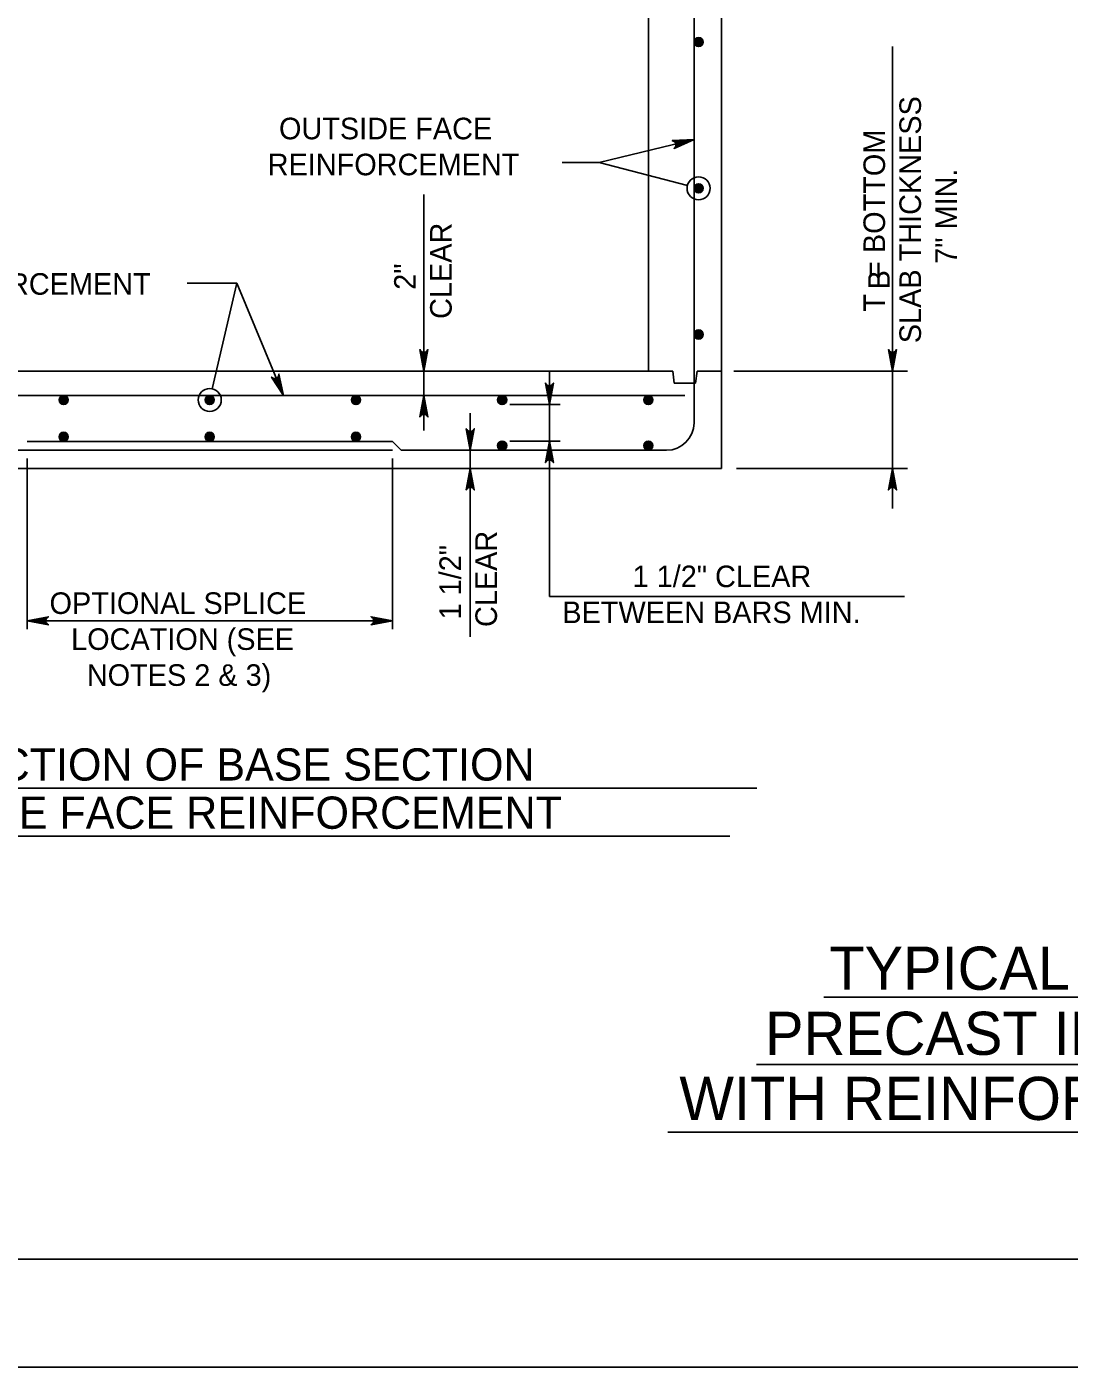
# Model space of a CAD drawing. Extents: x -6420 to 49575, y -4552 to 11624.
# Drawn here: x 2367 to 2843, y 1880 to 2491 of the extents above; entities that cross this region are included whole.
import ezdxf

# ---------------------------------------------------------------- set-up
doc = ezdxf.new("R2010")
doc.units = 0
doc.layers.add('1', color=7, linetype='Continuous')
doc.layers.add('PLT-BNDY', color=7, linetype='Continuous')

msp = doc.modelspace()

# ---------------------------------------------------------------- linework, layer by layer
at = {"layer": '1'}
for p, q in [((2684.24, 2822.95), (2684.24, 2289.62)), ((2650.91, 2334.07), (2650.91, 2806.29)), ((2671.74, 2310.45), (2671.74, 2797.95)), ((2762.26, 2482.01), (2762.26, 2271.33)), ((2671.74, 2439.65), (2628.53, 2429.21)), ((2611.64, 2429.21), (2628.53, 2429.21)), ((2628.53, 2429.21), (2668.75, 2418.72)), ((2548.55, 2414.56), (2548.55, 2306.9)), ((2673.83, 2417.4), (2673.83, 2417.4)), ((2463.28, 2374.07), (2440.63, 2374.07)), ((2463.28, 2374.07), (2452.04, 2325.99)), ((2463.28, 2374.07), (2484.53, 2322.95)), ((2250.9, 2334.07), (2650.91, 2334.07)), ((2605.79, 2334.11), (2605.79, 2231.29)), ((2650.91, 2334.07), (2662.03, 2334.07)), ((2662.73, 2328.51), (2662.03, 2334.07)), ((2672.45, 2328.51), (2673.14, 2334.07)), ((2673.14, 2334.07), (2684.26, 2334.07)), ((2689.87, 2334.07), (2769.02, 2334.07)), ((2234.24, 2322.95), (2667.58, 2322.95)), ((2662.73, 2328.51), (2672.45, 2328.51)), ((2450.9, 2320.87), (2450.9, 2320.87)), ((2587.76, 2318.79), (2610.73, 2318.79)), ((2569.69, 2314.91), (2569.69, 2212.84)), ((2534.24, 2301.95), (2367.57, 2301.95)), ((2534.24, 2301.95), (2538.24, 2297.95)), ((2587.76, 2302.11), (2610.73, 2302.11)), ((2534.24, 2297.95), (2242.57, 2297.95)), ((2367.57, 2294.26), (2367.57, 2216.37)), ((2534.24, 2294.26), (2534.24, 2216.37)), ((2659.24, 2297.95), (2538.24, 2297.95)), ((2684.24, 2289.62), (2217.57, 2289.62)), ((2691.18, 2289.62), (2769.02, 2289.62)), ((2605.79, 2231.29), (2767.76, 2231.29)), ((2367.57, 2220.17), (2534.24, 2220.17)), ((2220.29, 2143.89), (2700.4, 2143.89)), ((2227.63, 2121.89), (2688.05, 2121.89)), ((2730.93, 2048.6), (3041.21, 2048.6)), ((2700.25, 2017.8), (3069.15, 2017.8)), ((2659.73, 1987), (3109.58, 1987))]:
    msp.add_line(p, q, dxfattribs=at)
for points in [[(4563.89, 1929.01), (4563.89, 3779.41), (1985.15, 3779.41), (1985.15, 1929.01), (4563.89, 1929.01), (4563.89, 2015.49), (3907.72, 2015.49), (3907.72, 2227.69), (4563.89, 2227.69), (4563.89, 2322.72), (3907.72, 2322.72), (3907.72, 1929.01), (4166.25, 1929.01), (4166.25, 2015.49), (4166.25, 1929.01), (4418.88, 1929.01), (4418.88, 2015.49), (4418.88, 1975.09), (4563.89, 1975.09)], [(2671.74, 2439.65), (2662.66, 2435.57), (2662.97, 2435.91), (2663.27, 2436.25), (2663.39, 2436.62), (2663.5, 2436.98), (2663.48, 2437.31), (2663.45, 2437.64), (2663.32, 2437.95), (2663.19, 2438.26), (2662.92, 2438.53), (2662.66, 2438.8), (2662.23, 2438.97), (2661.8, 2439.13), (2671.74, 2439.65), (2662.23, 2438.97), (2662.66, 2438.8), (2671.74, 2439.65), (2662.92, 2438.53), (2663.19, 2438.26), (2671.74, 2439.65), (2663.32, 2437.95), (2663.45, 2437.64), (2671.74, 2439.65), (2663.48, 2437.31), (2663.5, 2436.98), (2671.74, 2439.65), (2663.39, 2436.62), (2663.27, 2436.25), (2671.74, 2439.65), (2662.97, 2435.91)], [(2548.55, 2334.07), (2546.71, 2343.85), (2546.97, 2343.48), (2547.24, 2343.1), (2547.56, 2342.9), (2547.89, 2342.71), (2548.22, 2342.65), (2548.55, 2342.6), (2548.88, 2342.65), (2549.2, 2342.71), (2549.53, 2342.9), (2549.86, 2343.1), (2550.12, 2343.48), (2550.38, 2343.85), (2548.55, 2334.07), (2550.12, 2343.48), (2549.86, 2343.1), (2548.55, 2334.07), (2549.53, 2342.9), (2549.2, 2342.71), (2548.55, 2334.07), (2548.88, 2342.65), (2548.55, 2342.6), (2548.55, 2334.07), (2548.22, 2342.65), (2547.89, 2342.71), (2548.55, 2334.07), (2547.56, 2342.9), (2547.24, 2343.1), (2548.55, 2334.07), (2546.97, 2343.48)], [(2762.26, 2334.07), (2760.42, 2343.85), (2760.68, 2343.48), (2760.94, 2343.1), (2761.27, 2342.9), (2761.6, 2342.71), (2761.93, 2342.65), (2762.26, 2342.6), (2762.58, 2342.65), (2762.91, 2342.71), (2763.24, 2342.9), (2763.57, 2343.1), (2763.83, 2343.48), (2764.09, 2343.85), (2762.26, 2334.07), (2763.83, 2343.48), (2763.57, 2343.1), (2762.26, 2334.07), (2763.24, 2342.9), (2762.91, 2342.71), (2762.26, 2334.07), (2762.58, 2342.65), (2762.26, 2342.6), (2762.26, 2334.07), (2761.93, 2342.65), (2761.6, 2342.71), (2762.26, 2334.07), (2761.27, 2342.9), (2760.94, 2343.1), (2762.26, 2334.07), (2760.68, 2343.48)], [(2484.53, 2322.95), (2479.08, 2331.28), (2479.47, 2331.04), (2479.85, 2330.79), (2480.23, 2330.74), (2480.61, 2330.68), (2480.93, 2330.76), (2481.26, 2330.83), (2481.54, 2331.01), (2481.82, 2331.19), (2482.05, 2331.49), (2482.28, 2331.8), (2482.37, 2332.25), (2482.47, 2332.69), (2484.53, 2322.95), (2482.37, 2332.25), (2482.28, 2331.8), (2484.53, 2322.95), (2482.05, 2331.49), (2481.82, 2331.19), (2484.53, 2322.95), (2481.54, 2331.01), (2481.26, 2330.83), (2484.53, 2322.95), (2480.93, 2330.76), (2480.61, 2330.68), (2484.53, 2322.95), (2480.23, 2330.74), (2479.85, 2330.79), (2484.53, 2322.95), (2479.47, 2331.04)], [(2548.55, 2322.95), (2550.38, 2313.17), (2550.12, 2313.55), (2549.86, 2313.92), (2549.53, 2314.12), (2549.2, 2314.31), (2548.88, 2314.37), (2548.55, 2314.42), (2548.22, 2314.37), (2547.89, 2314.31), (2547.56, 2314.12), (2547.24, 2313.92), (2546.97, 2313.55), (2546.71, 2313.17), (2548.55, 2322.95), (2546.97, 2313.55), (2547.24, 2313.92), (2548.55, 2322.95), (2547.56, 2314.12), (2547.89, 2314.31), (2548.55, 2322.95), (2548.22, 2314.37), (2548.55, 2314.42), (2548.55, 2322.95), (2548.88, 2314.37), (2549.2, 2314.31), (2548.55, 2322.95), (2549.53, 2314.12), (2549.86, 2313.92), (2548.55, 2322.95), (2550.12, 2313.55)], [(2605.79, 2318.79), (2603.96, 2328.57), (2604.22, 2328.2), (2604.48, 2327.82), (2604.81, 2327.62), (2605.14, 2327.43), (2605.46, 2327.37), (2605.79, 2327.32), (2606.12, 2327.37), (2606.45, 2327.43), (2606.78, 2327.62), (2607.11, 2327.82), (2607.37, 2328.2), (2607.63, 2328.57), (2605.79, 2318.79), (2607.37, 2328.2), (2607.11, 2327.82), (2605.79, 2318.79), (2606.78, 2327.62), (2606.45, 2327.43), (2605.79, 2318.79), (2606.12, 2327.37), (2605.79, 2327.32), (2605.79, 2318.79), (2605.46, 2327.37), (2605.14, 2327.43), (2605.79, 2318.79), (2604.81, 2327.62), (2604.48, 2327.82), (2605.79, 2318.79), (2604.22, 2328.2)], [(2569.69, 2297.95), (2567.86, 2307.74), (2568.12, 2307.36), (2568.38, 2306.98), (2568.71, 2306.79), (2569.04, 2306.6), (2569.36, 2306.54), (2569.69, 2306.48), (2570.02, 2306.54), (2570.35, 2306.6), (2570.68, 2306.79), (2571, 2306.98), (2571.27, 2307.36), (2571.53, 2307.74), (2569.69, 2297.95), (2571.27, 2307.36), (2571, 2306.98), (2569.69, 2297.95), (2570.68, 2306.79), (2570.35, 2306.6), (2569.69, 2297.95), (2570.02, 2306.54), (2569.69, 2306.48), (2569.69, 2297.95), (2569.36, 2306.54), (2569.04, 2306.6), (2569.69, 2297.95), (2568.71, 2306.79), (2568.38, 2306.98), (2569.69, 2297.95), (2568.12, 2307.36)], [(2605.79, 2302.11), (2607.63, 2292.33), (2607.37, 2292.7), (2607.11, 2293.08), (2606.78, 2293.28), (2606.45, 2293.47), (2606.12, 2293.53), (2605.79, 2293.58), (2605.46, 2293.53), (2605.14, 2293.47), (2604.81, 2293.28), (2604.48, 2293.08), (2604.22, 2292.7), (2603.96, 2292.33), (2605.79, 2302.11), (2604.22, 2292.7), (2604.48, 2293.08), (2605.79, 2302.11), (2604.81, 2293.28), (2605.14, 2293.47), (2605.79, 2302.11), (2605.46, 2293.53), (2605.79, 2293.58), (2605.79, 2302.11), (2606.12, 2293.53), (2606.45, 2293.47), (2605.79, 2302.11), (2606.78, 2293.28), (2607.11, 2293.08), (2605.79, 2302.11), (2607.37, 2292.7)], [(2569.69, 2289.62), (2571.53, 2279.83), (2571.27, 2280.21), (2571, 2280.59), (2570.68, 2280.78), (2570.35, 2280.98), (2570.02, 2281.03), (2569.69, 2281.09), (2569.36, 2281.03), (2569.04, 2280.98), (2568.71, 2280.78), (2568.38, 2280.59), (2568.12, 2280.21), (2567.86, 2279.83), (2569.69, 2289.62), (2568.12, 2280.21), (2568.38, 2280.59), (2569.69, 2289.62), (2568.71, 2280.78), (2569.04, 2280.98), (2569.69, 2289.62), (2569.36, 2281.03), (2569.69, 2281.09), (2569.69, 2289.62), (2570.02, 2281.03), (2570.35, 2280.98), (2569.69, 2289.62), (2570.68, 2280.78), (2571, 2280.59), (2569.69, 2289.62), (2571.27, 2280.21)], [(2762.26, 2289.62), (2764.09, 2279.83), (2763.83, 2280.21), (2763.57, 2280.59), (2763.24, 2280.78), (2762.91, 2280.98), (2762.58, 2281.03), (2762.26, 2281.09), (2761.93, 2281.03), (2761.6, 2280.98), (2761.27, 2280.78), (2760.94, 2280.59), (2760.68, 2280.21), (2760.42, 2279.83), (2762.26, 2289.62), (2760.68, 2280.21), (2760.94, 2280.59), (2762.26, 2289.62), (2761.27, 2280.78), (2761.6, 2280.98), (2762.26, 2289.62), (2761.93, 2281.03), (2762.26, 2281.09), (2762.26, 2289.62), (2762.58, 2281.03), (2762.91, 2280.98), (2762.26, 2289.62), (2763.24, 2280.78), (2763.57, 2280.59), (2762.26, 2289.62), (2763.83, 2280.21)], [(2367.57, 2220.17), (2377.36, 2222.01), (2376.98, 2221.75), (2376.6, 2221.49), (2376.41, 2221.16), (2376.22, 2220.83), (2376.16, 2220.5), (2376.1, 2220.17), (2376.16, 2219.84), (2376.22, 2219.52), (2376.41, 2219.19), (2376.6, 2218.86), (2376.98, 2218.6), (2377.36, 2218.34), (2367.57, 2220.17), (2376.98, 2218.6), (2376.6, 2218.86), (2367.57, 2220.17), (2376.41, 2219.19), (2376.22, 2219.52), (2367.57, 2220.17), (2376.16, 2219.84), (2376.1, 2220.17), (2367.57, 2220.17), (2376.16, 2220.5), (2376.22, 2220.83), (2367.57, 2220.17), (2376.41, 2221.16), (2376.6, 2221.49), (2367.57, 2220.17), (2376.98, 2221.75)], [(2534.24, 2220.17), (2524.45, 2218.34), (2524.83, 2218.6), (2525.21, 2218.86), (2525.4, 2219.19), (2525.6, 2219.52), (2525.65, 2219.84), (2525.71, 2220.17), (2525.65, 2220.5), (2525.6, 2220.83), (2525.4, 2221.16), (2525.21, 2221.49), (2524.83, 2221.75), (2524.45, 2222.01), (2534.24, 2220.17), (2524.83, 2221.75), (2525.21, 2221.49), (2534.24, 2220.17), (2525.4, 2221.16), (2525.6, 2220.83), (2534.24, 2220.17), (2525.65, 2220.5), (2525.71, 2220.17), (2534.24, 2220.17), (2525.65, 2219.84), (2525.6, 2219.52), (2534.24, 2220.17), (2525.4, 2219.19), (2525.21, 2218.86), (2534.24, 2220.17), (2524.83, 2218.6)]]:
    msp.add_lwpolyline(points, dxfattribs=at)
for centre, radius in [((2673.83, 2484.07), 2.08), ((2673.83, 2484.07), 1.94), ((2673.83, 2484.07), 1.79), ((2673.83, 2484.07), 1.64), ((2673.83, 2484.07), 1.49), ((2673.83, 2484.07), 1.34), ((2673.83, 2484.07), 1.2), ((2673.83, 2484.07), 1.05), ((2673.83, 2484.07), 0.9), ((2673.83, 2484.07), 0.752), ((2673.83, 2484.07), 0.604), ((2673.83, 2484.07), 0.456), ((2673.83, 2484.07), 0.308), ((2673.83, 2484.07), 0.16), ((2673.83, 2417.4), 5.25), ((2673.83, 2417.4), 2.08), ((2673.83, 2417.4), 1.94), ((2673.83, 2417.4), 1.79), ((2673.83, 2417.4), 1.64), ((2673.83, 2417.4), 1.49), ((2673.83, 2417.4), 1.34), ((2673.83, 2417.4), 1.2), ((2673.83, 2417.4), 1.05), ((2673.83, 2417.4), 0.9), ((2673.83, 2417.4), 0.752), ((2673.83, 2417.4), 0.604), ((2673.83, 2417.4), 0.456), ((2673.83, 2417.4), 0.308), ((2673.83, 2417.4), 0.16), ((2673.83, 2350.73), 2.08), ((2673.83, 2350.73), 1.94), ((2673.83, 2350.73), 1.79), ((2673.83, 2350.73), 1.64), ((2673.83, 2350.73), 1.49), ((2673.83, 2350.73), 1.34), ((2673.83, 2350.73), 1.2), ((2673.83, 2350.73), 1.05), ((2673.83, 2350.73), 0.9), ((2673.83, 2350.73), 0.752), ((2673.83, 2350.73), 0.604), ((2673.83, 2350.73), 0.456), ((2673.83, 2350.73), 0.308), ((2673.83, 2350.73), 0.16), ((2384.24, 2320.87), 2.08), ((2384.24, 2320.87), 1.94), ((2450.9, 2320.87), 5.25), ((2450.9, 2320.87), 2.08), ((2450.9, 2320.87), 1.94), ((2517.57, 2320.87), 2.08), ((2517.57, 2320.87), 1.94), ((2584.24, 2320.87), 2.08), ((2584.24, 2320.87), 1.94), ((2650.91, 2320.87), 2.08), ((2650.91, 2320.87), 1.94), ((2384.24, 2320.87), 1.79), ((2384.24, 2320.87), 1.64), ((2384.24, 2320.87), 1.49), ((2384.24, 2320.87), 1.34), ((2384.24, 2320.87), 1.2), ((2384.24, 2320.87), 1.05), ((2384.24, 2320.87), 0.9), ((2384.24, 2320.87), 0.752), ((2384.24, 2320.87), 0.604), ((2384.24, 2320.87), 0.456), ((2384.24, 2320.87), 0.308), ((2384.24, 2320.87), 0.16), ((2450.9, 2320.87), 1.79), ((2450.9, 2320.87), 1.64), ((2450.9, 2320.87), 1.49), ((2450.9, 2320.87), 1.34), ((2450.9, 2320.87), 1.2), ((2450.9, 2320.87), 1.05), ((2450.9, 2320.87), 0.9), ((2450.9, 2320.87), 0.752), ((2450.9, 2320.87), 0.604), ((2450.9, 2320.87), 0.456), ((2450.9, 2320.87), 0.308), ((2450.9, 2320.87), 0.16), ((2517.57, 2320.87), 1.79), ((2517.57, 2320.87), 1.64), ((2517.57, 2320.87), 1.49), ((2517.57, 2320.87), 1.34), ((2517.57, 2320.87), 1.2), ((2517.57, 2320.87), 1.05), ((2517.57, 2320.87), 0.9), ((2517.57, 2320.87), 0.752), ((2517.57, 2320.87), 0.604), ((2517.57, 2320.87), 0.456), ((2517.57, 2320.87), 0.308), ((2517.57, 2320.87), 0.16), ((2584.24, 2320.87), 1.79), ((2584.24, 2320.87), 1.64), ((2584.24, 2320.87), 1.49), ((2584.24, 2320.87), 1.34), ((2584.24, 2320.87), 1.2), ((2584.24, 2320.87), 1.05), ((2584.24, 2320.87), 0.9), ((2584.24, 2320.87), 0.752), ((2584.24, 2320.87), 0.604), ((2584.24, 2320.87), 0.456), ((2584.24, 2320.87), 0.308), ((2584.24, 2320.87), 0.16), ((2650.91, 2320.87), 1.79), ((2650.91, 2320.87), 1.64), ((2650.91, 2320.87), 1.49), ((2650.91, 2320.87), 1.34), ((2650.91, 2320.87), 1.2), ((2650.91, 2320.87), 1.05), ((2650.91, 2320.87), 0.9), ((2650.91, 2320.87), 0.752), ((2650.91, 2320.87), 0.604), ((2650.91, 2320.87), 0.456), ((2650.91, 2320.87), 0.308), ((2650.91, 2320.87), 0.16), ((2384.24, 2304.05), 2.08), ((2384.24, 2304.05), 1.94), ((2384.24, 2304.05), 1.79), ((2384.24, 2304.05), 1.64), ((2384.24, 2304.05), 1.49), ((2384.24, 2304.05), 1.34), ((2384.24, 2304.05), 1.2), ((2384.24, 2304.05), 1.05), ((2384.24, 2304.05), 0.9), ((2384.24, 2304.05), 0.752), ((2384.24, 2304.05), 0.604), ((2384.24, 2304.05), 0.456), ((2450.9, 2304.05), 2.08), ((2450.9, 2304.05), 1.94), ((2450.9, 2304.05), 1.79), ((2450.9, 2304.05), 1.64), ((2450.9, 2304.05), 1.49), ((2450.9, 2304.05), 1.34), ((2450.9, 2304.05), 1.2), ((2450.9, 2304.05), 1.05), ((2450.9, 2304.05), 0.9), ((2450.9, 2304.05), 0.752), ((2450.9, 2304.05), 0.604), ((2450.9, 2304.05), 0.456), ((2517.57, 2304.05), 2.08), ((2517.57, 2304.05), 1.94), ((2517.57, 2304.05), 1.79), ((2517.57, 2304.05), 1.64), ((2517.57, 2304.05), 1.49), ((2517.57, 2304.05), 1.34), ((2517.57, 2304.05), 1.2), ((2517.57, 2304.05), 1.05), ((2517.57, 2304.05), 0.9), ((2517.57, 2304.05), 0.752), ((2517.57, 2304.05), 0.604), ((2517.57, 2304.05), 0.456), ((2384.24, 2304.05), 0.308), ((2384.24, 2304.05), 0.16), ((2450.9, 2304.05), 0.308), ((2450.9, 2304.05), 0.16), ((2517.57, 2304.05), 0.308), ((2517.57, 2304.05), 0.16), ((2584.24, 2300.04), 2.08), ((2584.24, 2300.04), 1.94), ((2584.24, 2300.04), 1.79), ((2584.24, 2300.04), 1.64), ((2584.24, 2300.04), 1.49), ((2584.24, 2300.04), 1.34), ((2584.24, 2300.04), 1.2), ((2584.24, 2300.04), 1.05), ((2584.24, 2300.04), 0.9), ((2584.24, 2300.04), 0.752), ((2584.24, 2300.04), 0.604), ((2584.24, 2300.04), 0.456), ((2584.24, 2300.04), 0.308), ((2584.24, 2300.04), 0.16), ((2650.91, 2300.04), 2.08), ((2650.91, 2300.04), 1.94), ((2650.91, 2300.04), 1.79), ((2650.91, 2300.04), 1.64), ((2650.91, 2300.04), 1.49), ((2650.91, 2300.04), 1.34), ((2650.91, 2300.04), 1.2), ((2650.91, 2300.04), 1.05), ((2650.91, 2300.04), 0.9), ((2650.91, 2300.04), 0.752), ((2650.91, 2300.04), 0.604), ((2650.91, 2300.04), 0.456), ((2650.91, 2300.04), 0.308), ((2650.91, 2300.04), 0.16)]:
    msp.add_circle(centre, radius, dxfattribs=at)
msp.add_arc((2659.24, 2310.45), 12.5, 270, 0, dxfattribs=at)
at = {"layer": 'PLT-BNDY'}
msp.add_lwpolyline([(1857.19, 3828.62), (4616.38, 3828.62), (4616.38, 1879.8), (1857.19, 1879.8)], close=True, dxfattribs=at)

# ---------------------------------------------------------------- texts
at = {"layer": '1'}
for s, height, p in [('SLAB THICKNESS', 9.8425, (2775.25, 2346.76)), ('T  = BOTTOM', 9.8425, (2758.85, 2361.14)), ('7" MIN.', 9.843, (2791.66, 2382.96)), ('CLEAR', 9.843, (2561.23, 2357.83)), ('2"', 9.843, (2544.83, 2371.12)), ('B', 9.84, (2761, 2371.3)), ('CLEAR', 9.843, (2581.88, 2217.34)), ('1 1/2"', 9.843, (2565.48, 2220.79))]:
    msp.add_text(s, height=height, rotation=90, dxfattribs=at).set_placement(p)
for s, height, p in [('OUTSIDE FACE', 9.8425, (2482.48, 2439.75)), ('REINFORCEMENT', 9.8425, (2477.32, 2423.34)), ('REINFORCEMENT', 9.8425, (2309.19, 2368.86)), ('1 1/2" CLEAR', 9.8425, (2643.73, 2235.51)), ('OPTIONAL SPLICE', 9.8425, (2377.84, 2223.3)), ('BETWEEN BARS MIN.', 9.8425, (2611.69, 2219.11)), ('LOCATION (SEE', 9.8425, (2387.68, 2206.9)), ('NOTES 2 & 3)', 9.8425, (2394.85, 2190.5)), ('VERTICAL SECTION OF BASE SECTION', 14.6898, (2226.87, 2147.32)), ('WITH OUTSIDE FACE REINFORCEMENT', 14.6898, (2233.93, 2125.33)), ('TYPICAL SECTIONS', 19.685, (2733.44, 2051.91)), ('PRECAST INLET BOXES', 19.685, (2704.14, 2022.23)), ('WITH REINFORCEMENT BARS', 19.685, (2665.08, 1992.54))]:
    msp.add_text(s, height=height, dxfattribs=at).set_placement(p)

doc.saveas('drawing.dxf')
